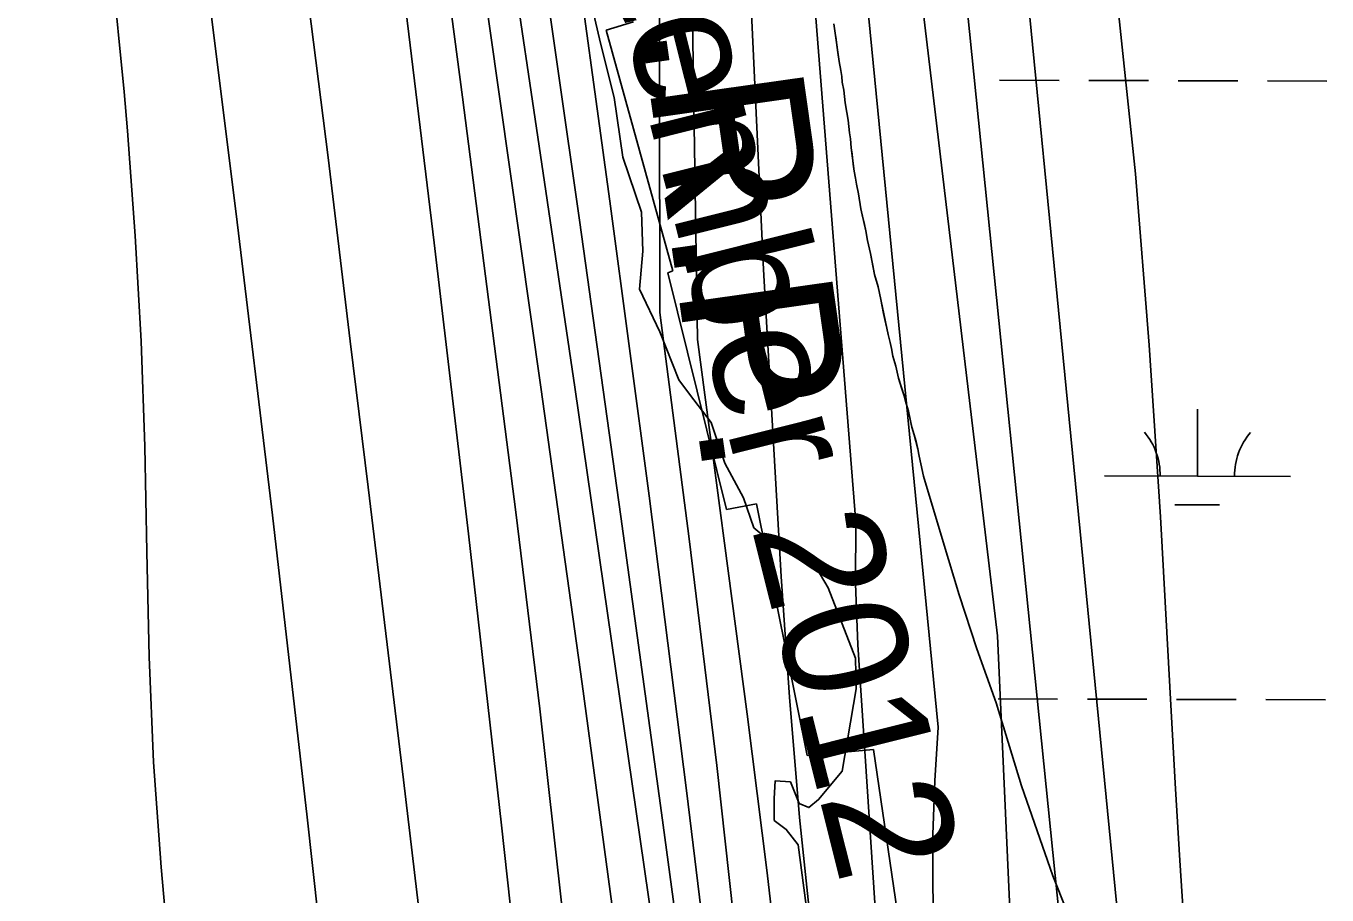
# Model space of a CAD drawing. Extents: x 3172297 to 3210190, y 958463 to 983887.
# Drawn here: x 3201468 to 3202168, y 978556 to 979023 of the extents above; entities that cross this region are included whole.
import ezdxf

# ---------------------------------------------------------------- set-up
doc = ezdxf.new("R2010")
doc.units = 0
for name, color, linetype in [('V-RIVR-EDGE', 7, 'Continuous'), ('V-RIVR-IDEN', 7, 'Continuous'), ('V-RRAP-RVMT', 7, 'Continuous'), ('V-SITE-VEGE', 7, 'Continuous'), ('V-TOPO-DPTH', 7, 'Continuous'), ('V-TOPO-MAJR', 7, 'Continuous'), ('V-TOPO-MINR', 7, 'Continuous'), ('V-TOPO-WATR', 7, 'Continuous'), ('V-TOPO-WATR-IDEN', 7, 'Continuous'), ('V-WETL-SWMP', 7, 'Continuous')]:
    doc.layers.add(name, color=color, linetype=linetype)

msp = doc.modelspace()

# ---------------------------------------------------------------- linework, layer by layer
at = {"layer": 'V-RIVR-EDGE'}
msp.add_lwpolyline([(3201891.73, 978519.91), (3201883.62, 978582.52), (3201877.12, 978590.8), (3201870.61, 978595.6), (3201870.64, 978607.33), (3201871.1, 978616.89), (3201879.36, 978616.44), (3201884.11, 978604.69), (3201889.32, 978602.51), (3201894.55, 978606.84), (3201907.19, 978622.02), (3201914.69, 978666.34), (3201914.3, 978682.86), (3201899.61, 978720.71), (3201890.95, 978735.51), (3201880.53, 978740.32), (3201869.24, 978745.13), (3201859.7, 978752.98), (3201854.09, 978769.07), (3201844.14, 978787.79), (3201836.8, 978809.54), (3201825.1, 978824.79), (3201819.47, 978832.62), (3201809.1, 978858.3), (3201798.29, 978881.36), (3201800.08, 978901.79), (3201799.27, 978922.65), (3201789.34, 978952.23), (3201784.64, 978984.41), (3201777.32, 979013.55), (3201769.15, 979048.35)], dxfattribs=at)
at = {"layer": 'V-RRAP-RVMT'}
for p, q in [((3201795.1, 979025.02), (3201780.39, 979020.62)), ((3201780.39, 979020.62), (3201816.17, 978891.11)), ((3201816.17, 978891.11), (3201813.46, 978890.05)), ((3201813.46, 978890.05), (3201844.94, 978762.82)), ((3201844.94, 978762.82), (3201861.08, 978765.78)), ((3201861.08, 978765.78), (3201888.35, 978630.45)), ((3201888.35, 978630.45), (3201924.02, 978633.68)), ((3201924.02, 978633.68), (3201939.99, 978524.42))]:
    msp.add_line(p, q, dxfattribs=at)
at = {"layer": 'V-SITE-VEGE'}
for points in [[(3201908.14, 978988.24), (3201907.18, 978992.63), (3201906.97, 978995.72), (3201906.5, 978998.82), (3201905.55, 979003.72), (3201903.46, 979018.93), (3201902.77, 979024.08)], [(3202034.71, 978529.8), (3202020.52, 978565.76), (3202003.53, 978614.13), (3201990.03, 978658.92), (3201979.59, 978687.94), (3201970.02, 978716.84), (3201961.57, 978745.5), (3201951, 978780.77), (3201950.51, 978782.32), (3201948.35, 978792.38), (3201947.88, 978795.47), (3201945.94, 978802.96), (3201944.72, 978807.1), (3201942.79, 978815.62), (3201941.57, 978819.75), (3201940.6, 978823.88), (3201937.4, 978833.45), (3201935.96, 978839.9), (3201934.5, 978845.33), (3201933.79, 978849.46), (3201933.06, 978852.55), (3201931.85, 978856.94), (3201926.58, 978882.49), (3201924.62, 978889.21), (3201922.48, 978900.56), (3201920.79, 978907.54), (3201919.84, 978912.69), (3201917.19, 978924.57), (3201916.03, 978932.56), (3201914.82, 978937.72), (3201914.36, 978941.08), (3201913.64, 978944.69), (3201912.04, 978957.32), (3201911.6, 978962.21), (3201911.13, 978965.31), (3201910.47, 978972.26), (3201908.81, 978981.55), (3201908.14, 978988.24)]]:
    msp.add_lwpolyline(points, dxfattribs=at)
at = {"layer": 'V-TOPO-DPTH'}
for points in [[(3201810.11, 975668.42), (3201865.88, 976781.63), (3201866.34, 976791.04), (3201866.76, 976800.44), (3201867.16, 976809.84), (3201867.52, 976819.25), (3201887.69, 977364.2), (3201891.46, 977492.89), (3201893.89, 977621.6), (3201894.33, 977750.34), (3201893.43, 977879.08), (3201890, 978112.34), (3201889.68, 978124.46), (3201889.15, 978136.57), (3201888.32, 978148.67), (3201887.3, 978160.75), (3201865.87, 978381), (3201853.29, 978503.13), (3201839.8, 978625.14), (3201824.92, 978746.99), (3201809.12, 978868.74), (3201808.02, 979599.38)], [(3201676.69, 979526.94), (3201681, 979498.94), (3201719.9, 979236.73), (3201743.19, 979077.56), (3201766.06, 978918.33), (3201788.3, 978759.01), (3201810.11, 978599.63), (3201871.85, 978141.82), (3201872.28, 978138.18), (3201872.62, 978134.54), (3201872.83, 978130.89), (3201872.95, 978127.23), (3201874.16, 978053.8), (3201874.54, 978013.43), (3201874.53, 977973.06), (3201873.94, 977932.69), (3201872.96, 977892.33), (3201861.09, 977513.55)], [(3201676.69, 979526.94), (3201681, 979498.94), (3201719.9, 979236.73), (3201743.19, 979077.56), (3201766.06, 978918.33), (3201788.3, 978759.01), (3201810.11, 978599.63), (3201871.85, 978141.82), (3201872.28, 978138.18), (3201872.62, 978134.54), (3201872.83, 978130.89), (3201872.95, 978127.23), (3201874.16, 978053.8), (3201874.54, 978013.43), (3201874.53, 977973.06), (3201873.94, 977932.69), (3201872.96, 977892.33), (3201861.09, 977513.55)], [(3201749.21, 976122.83), (3201766, 976782.2), (3201766.21, 976791.44), (3201766.4, 976800.67), (3201766.55, 976809.9), (3201766.67, 976819.13), (3201777.65, 977818.67), (3201777.97, 977869.33), (3201777.97, 977919.99), (3201777.51, 977970.65), (3201776.73, 978021.31), (3201774.86, 978114.16), (3201774.72, 978118.39), (3201774.51, 978122.61), (3201774.19, 978126.83), (3201773.79, 978131.04), (3201741.22, 978436.24), (3201724.08, 978593), (3201706.39, 978749.7), (3201687.88, 978906.3), (3201668.83, 979062.84), (3201611.53, 979523.76)], [(3201611.53, 979523.76), (3201668.83, 979062.84), (3201687.88, 978906.3), (3201706.39, 978749.7), (3201724.08, 978593), (3201741.22, 978436.24), (3201773.79, 978131.04), (3201774.19, 978126.83), (3201774.51, 978122.61), (3201774.72, 978118.39), (3201774.86, 978114.16), (3201776.73, 978021.31), (3201777.51, 977970.65), (3201777.97, 977919.99), (3201777.97, 977869.33), (3201777.65, 977818.67), (3201766.67, 976819.13), (3201766.55, 976809.9), (3201766.4, 976800.67), (3201766.21, 976791.44), (3201766, 976782.2), (3201749.21, 976122.83)], [(3201640.09, 979514.66), (3201662.49, 979381.83), (3201675.62, 979302), (3201688.34, 979222.1), (3201700.42, 979142.1), (3201712.09, 979062.04), (3201745.16, 978828.58), (3201756.35, 978748.87), (3201767.4, 978669.13), (3201778.24, 978589.36), (3201788.95, 978509.58), (3201795.55, 978459.93), (3201802.26, 978404.89), (3201808.18, 978349.79), (3201812.91, 978294.57), (3201816.84, 978239.27), (3201820.05, 978186.11), (3201821.47, 978157.33), (3201822.46, 978128.53), (3201822.8, 978099.73), (3201822.73, 978070.91), (3201816.9, 977649.7), (3201814.86, 977508.18)], [(3201814.86, 977508.18), (3201816.9, 977649.7), (3201822.73, 978070.91), (3201822.8, 978099.73), (3201822.46, 978128.53), (3201821.47, 978157.33), (3201820.05, 978186.11), (3201816.84, 978239.27), (3201812.91, 978294.57), (3201808.18, 978349.79), (3201802.26, 978404.89), (3201795.55, 978459.93), (3201788.95, 978509.58), (3201778.24, 978589.36), (3201767.4, 978669.13), (3201756.35, 978748.87), (3201745.16, 978828.58), (3201712.09, 979062.04), (3201700.42, 979142.1), (3201688.34, 979222.1), (3201675.62, 979302), (3201662.49, 979381.83), (3201640.09, 979514.66)], [(3201735.16, 977077.05), (3201719.7, 978063.6), (3201719.07, 978089.71), (3201718.14, 978115.8), (3201716.77, 978141.88), (3201715.11, 978167.94), (3201709.26, 978248.7), (3201703.98, 978315.09), (3201698.08, 978381.42), (3201691.23, 978447.65), (3201683.77, 978513.83), (3201680.76, 978538.85), (3201671.31, 978617.5), (3201661.83, 978696.13), (3201652.32, 978774.77), (3201642.79, 978853.4), (3201630.81, 978952.08), (3201619.04, 979045.35), (3201606.67, 979138.54), (3201593.41, 979231.6), (3201579.57, 979324.58), (3201556.61, 979473.83), (3201553.69, 979492.11), (3201550.64, 979510.36)], [(3201550.64, 979510.36), (3201553.69, 979492.11), (3201556.61, 979473.83), (3201579.57, 979324.58), (3201593.41, 979231.6), (3201606.67, 979138.54), (3201619.04, 979045.35), (3201630.81, 978952.08), (3201642.79, 978853.4), (3201652.32, 978774.77), (3201661.83, 978696.13), (3201671.31, 978617.5), (3201680.76, 978538.85), (3201683.77, 978513.83), (3201691.23, 978447.65), (3201698.08, 978381.42), (3201703.98, 978315.09), (3201709.26, 978248.7), (3201715.11, 978167.94), (3201716.77, 978141.88), (3201718.14, 978115.8), (3201719.07, 978089.71), (3201719.7, 978063.6), (3201735.16, 977077.05)], [(3201694.03, 976847.39), (3201684.15, 977728.4), (3201683.15, 977792.05), (3201681.78, 977855.69), (3201679.83, 977919.32), (3201677.5, 977982.94), (3201672.5, 978104.87), (3201672.37, 978107.52), (3201672.2, 978110.16), (3201671.97, 978112.8), (3201671.72, 978115.44), (3201637.47, 978435.02), (3201619.57, 978597.39), (3201601, 978759.68), (3201581.45, 978921.85), (3201561.23, 979083.95), (3201510.39, 979481.62), (3201509.49, 979488.27), (3201508.51, 979494.91), (3201507.42, 979501.52)], [(3201507.42, 979501.52), (3201508.51, 979494.91), (3201509.49, 979488.27), (3201510.39, 979481.62), (3201561.23, 979083.95), (3201581.45, 978921.85), (3201601, 978759.68), (3201619.57, 978597.39), (3201637.47, 978435.02), (3201671.72, 978115.44), (3201671.97, 978112.8), (3201672.2, 978110.16), (3201672.37, 978107.52), (3201672.5, 978104.87), (3201677.5, 977982.94), (3201679.83, 977919.32), (3201681.78, 977855.69), (3201683.15, 977792.05), (3201684.15, 977728.4), (3201694.03, 976847.39)]]:
    msp.add_lwpolyline(points, dxfattribs=at)
at = {"layer": 'V-TOPO-MAJR'}
for points in [[(3201546.15, 978514.04), (3201541.04, 978570.45), (3201537.03, 978626.93), (3201534.67, 978683.5), (3201533.41, 978740.13), (3201532.33, 978796.78), (3201530.38, 978853.39), (3201527.14, 978909.94), (3201523.03, 978966.45), (3201521.27, 978987.42), (3201514.62, 979054.24), (3201506.62, 979120.89), (3201496.6, 979187.26), (3201485.23, 979253.45), (3201448.72, 979448.29), (3201446.38, 979459.8), (3201443.79, 979471.25), (3201440.85, 979482.61), (3201437.67, 979493.91), (3201351.67, 979782.2)], [(3202139.46, 976977.94), (3202116.62, 978112.23), (3202115.93, 978138.15), (3202115.02, 978164.06), (3202113.77, 978189.95), (3202112.31, 978215.84), (3202104.24, 978343.5), (3202101.77, 978381.95), (3202099.23, 978420.39), (3202096.61, 978458.82), (3202093.92, 978497.25), (3202091.28, 978535.69), (3202088.77, 978574.13), (3202086.45, 978612.59), (3202084.26, 978651.05), (3202078.37, 978758.9), (3202072.28, 978851.2), (3202064.8, 978943.37), (3202055.24, 979035.34), (3202044.28, 979127.19), (3201978.2, 979632.56)], [(3201933.56, 977232.86), (3201954.42, 978119.13), (3201954.56, 978131.84), (3201954.51, 978144.55), (3201954.14, 978157.25), (3201953.57, 978169.95), (3201952.72, 978182.63), (3201951.69, 978195.3), (3201950.4, 978207.95), (3201948.93, 978220.58), (3201948.14, 978226.87), (3201946.28, 978242.64), (3201944.62, 978258.43), (3201943.24, 978274.25), (3201942.04, 978290.09), (3201915.56, 978690.12), (3201914.4, 978723), (3201914.6, 978755.84), (3201850.07, 979570.26)]]:
    msp.add_lwpolyline(points, dxfattribs=at)
at = {"layer": 'V-TOPO-MINR'}
for points in [[(3202032.9, 976237.63), (3202069.31, 976777.17), (3202069.97, 976788.57), (3202070.51, 976799.97), (3202070.85, 976811.38), (3202071.05, 976822.8), (3202079.52, 977752.42), (3202079.97, 977820.28), (3202080.22, 977888.15), (3202080.14, 977956.02), (3202079.84, 978023.89), (3202079.04, 978144.67), (3202078.93, 978152.15), (3202078.75, 978159.62), (3202078.46, 978167.09), (3202078.09, 978174.56), (3202063.26, 978434.91), (3202058.16, 978516.59), (3201972.56, 979390.35), (3201943.18, 979604.34)], [(3201810.11, 975668.42), (3201865.88, 976781.63), (3201866.34, 976791.04), (3201866.76, 976800.44), (3201867.16, 976809.84), (3201867.52, 976819.25), (3201887.69, 977364.2), (3201891.46, 977492.89), (3201893.89, 977621.6), (3201894.33, 977750.34), (3201893.43, 977879.08), (3201890, 978112.34), (3201889.68, 978124.46), (3201889.15, 978136.57), (3201888.32, 978148.67), (3201887.3, 978160.75), (3201865.87, 978381), (3201853.29, 978503.13), (3201839.8, 978625.14), (3201824.92, 978746.99), (3201809.12, 978868.74), (3201808.02, 979599.38)], [(3202004.35, 977633.8), (3202004.53, 977800.63), (3202002.43, 978112.66), (3202002.25, 978131.48), (3202002, 978150.29), (3202001.64, 978169.1), (3202001.21, 978187.91), (3201996.14, 978386.41), (3201995.84, 978407.1), (3201995.84, 978427.79), (3201996.3, 978448.46), (3201997.06, 978469.14), (3201997.76, 978489.81), (3201998.08, 978510.49), (3201997.81, 978531.16), (3201997.16, 978551.84), (3201990.64, 978694.82), (3201882.91, 979602)], [(3201848.53, 976068.29), (3201882.66, 976764), (3201883.52, 976782.2), (3201884.33, 976800.4), (3201885.08, 976818.61), (3201885.78, 976836.82), (3201896.3, 977122.52), (3201901.31, 977283.59), (3201905.1, 977444.69), (3201907.04, 977605.82), (3201907.76, 977766.97), (3201907.36, 978096.7), (3201907.07, 978117.71), (3201906.45, 978138.71), (3201905.3, 978159.69), (3201903.82, 978180.66), (3201893.04, 978310.39), (3201885.28, 978396.15), (3201876.69, 978481.81), (3201866.84, 978567.34), (3201856.16, 978652.78), (3201829.48, 978854.16), (3201817.99, 979589.45)], [(3201921.82, 977500.51), (3201928.45, 978077.32), (3201928.43, 978109.36), (3201927.89, 978141.38), (3201926.57, 978173.37), (3201924.74, 978205.36), (3201922.32, 978240.06), (3201918.45, 978289.34), (3201913.99, 978338.57), (3201908.66, 978387.7), (3201902.74, 978436.78), (3201898.73, 978467.81), (3201891.05, 978532.42), (3201884.3, 978597.12), (3201878.94, 978661.95), (3201874.49, 978726.86), (3201864.95, 978891.79), (3201832.72, 979580.75)], [(3201962.66, 977483.97), (3201974.95, 977760.54), (3201977.15, 977824.91), (3201978.48, 977889.3), (3201978.48, 977953.7), (3201977.61, 978018.1), (3201974.78, 978137.14), (3201974.64, 978142.04), (3201974.49, 978146.93), (3201974.3, 978151.82), (3201974.09, 978156.72), (3201956.78, 978530.27), (3201955.99, 978559.18), (3201955.94, 978588.09), (3201956.98, 978616.97), (3201958.76, 978645.84), (3201869.54, 979558.28)], [(3201824.28, 976256.95), (3201832.58, 976392.75), (3201839.75, 976528.62), (3201852.19, 976796.08), (3201852.38, 976800.47), (3201852.47, 976802.67), (3201852.54, 976804.86), (3201880.58, 977628.97), (3201882.82, 977713.38), (3201884.19, 977797.79), (3201884.29, 977882.21), (3201883.54, 977966.64), (3201881.01, 978120.21), (3201880.77, 978127.86), (3201880.37, 978135.49), (3201879.73, 978143.11), (3201878.94, 978150.72), (3201842.88, 978452.96), (3201823.45, 978611.61), (3201803.36, 978770.18), (3201782.28, 978928.62), (3201760.54, 979086.97), (3201696.25, 979544.73)], [(3201749.21, 976122.83), (3201766, 976782.2), (3201766.21, 976791.44), (3201766.4, 976800.67), (3201766.55, 976809.9), (3201766.67, 976819.13), (3201777.65, 977818.67), (3201777.97, 977869.33), (3201777.97, 977919.99), (3201777.51, 977970.65), (3201776.73, 978021.31), (3201774.86, 978114.16), (3201774.72, 978118.39), (3201774.51, 978122.61), (3201774.19, 978126.83), (3201773.79, 978131.04), (3201741.22, 978436.24), (3201724.08, 978593), (3201706.39, 978749.7), (3201687.88, 978906.3), (3201668.83, 979062.84), (3201611.53, 979523.76)], [(3201795.4, 977629.12), (3201795.45, 977753.06), (3201794.96, 977876.99), (3201793.37, 978097.79), (3201793.13, 978111.32), (3201792.68, 978124.85), (3201791.94, 978138.36), (3201791, 978151.87), (3201776.06, 978337.4), (3201766.75, 978443.58), (3201756.43, 978549.66), (3201744.6, 978655.58), (3201731.76, 978761.4), (3201703.07, 978984.58), (3201694.57, 979049.86), (3201685.95, 979115.11), (3201677.13, 979180.34), (3201668.17, 979245.55), (3201661.25, 979295.38), (3201655.4, 979335.62), (3201649.21, 979375.82), (3201642.51, 979415.93), (3201635.46, 979455.98), (3201622.91, 979524.77)], [(3201814.86, 977508.18), (3201816.9, 977649.7), (3201822.73, 978070.91), (3201822.8, 978099.73), (3201822.46, 978128.53), (3201821.47, 978157.33), (3201820.05, 978186.11), (3201816.84, 978239.27), (3201812.91, 978294.57), (3201808.18, 978349.79), (3201802.26, 978404.89), (3201795.55, 978459.93), (3201788.95, 978509.58), (3201778.24, 978589.36), (3201767.4, 978669.13), (3201756.35, 978748.87), (3201745.16, 978828.58), (3201712.09, 979062.04), (3201700.42, 979142.1), (3201688.34, 979222.1), (3201675.62, 979302), (3201662.49, 979381.83), (3201640.09, 979514.66)], [(3201735.16, 977077.05), (3201719.7, 978063.6), (3201719.07, 978089.71), (3201718.14, 978115.8), (3201716.77, 978141.88), (3201715.11, 978167.94), (3201709.26, 978248.7), (3201703.98, 978315.09), (3201698.08, 978381.42), (3201691.23, 978447.65), (3201683.77, 978513.83), (3201680.76, 978538.85), (3201671.31, 978617.5), (3201661.83, 978696.13), (3201652.32, 978774.77), (3201642.79, 978853.4), (3201630.81, 978952.08), (3201619.04, 979045.35), (3201606.67, 979138.54), (3201593.41, 979231.6), (3201579.57, 979324.58), (3201556.61, 979473.83), (3201553.69, 979492.11), (3201550.64, 979510.36)], [(3201694.03, 976847.39), (3201684.15, 977728.4), (3201683.15, 977792.05), (3201681.78, 977855.69), (3201679.83, 977919.32), (3201677.5, 977982.94), (3201672.5, 978104.87), (3201672.37, 978107.52), (3201672.2, 978110.16), (3201671.97, 978112.8), (3201671.72, 978115.44), (3201637.47, 978435.02), (3201619.57, 978597.39), (3201601, 978759.68), (3201581.45, 978921.85), (3201561.23, 979083.95), (3201510.39, 979481.62), (3201509.49, 979488.27), (3201508.51, 979494.91), (3201507.42, 979501.52)], [(3201833.41, 977287.97), (3201861.79, 978124.84), (3201861.89, 978129.04), (3201861.92, 978133.25), (3201861.85, 978137.45), (3201861.72, 978141.65), (3201861.48, 978145.85), (3201861.17, 978150.04), (3201860.73, 978154.22), (3201860.22, 978158.39), (3201859.54, 978163.33), (3201858.62, 978169.97), (3201857.69, 978176.61), (3201856.75, 978183.24), (3201855.8, 978189.87), (3201763.42, 978828.55), (3201745.83, 978948.55), (3201727.93, 979068.5), (3201709.58, 979188.39), (3201690.92, 979308.22), (3201660.27, 979502.58)], [(3202044.5, 976881.49), (3202037.91, 978098.15), (3202037.72, 978126.38), (3202037.49, 978154.6), (3202037.18, 978182.82), (3202036.83, 978211.04), (3202036.32, 978248.37), (3202036.24, 978257.93), (3202036.22, 978267.48), (3202036.3, 978277.04), (3202036.44, 978286.59), (3202036.52, 978296.15), (3202036.47, 978305.7), (3202036.22, 978315.24), (3202035.84, 978324.79), (3202025.29, 978530.68), (3201944.04, 979330.81), (3201940.04, 979363.57), (3201935.99, 979396.33), (3201931.89, 979429.07), (3201927.74, 979461.81), (3201926.54, 979471.18), (3201922.86, 979499.22)]]:
    msp.add_lwpolyline(points, dxfattribs=at)
at = {"layer": 'V-TOPO-WATR'}
msp.add_lwpolyline([(3201861.09, 977513.55), (3201872.96, 977892.33), (3201873.94, 977932.69), (3201874.53, 977973.06), (3201874.54, 978013.43), (3201874.16, 978053.8), (3201872.95, 978127.23), (3201872.83, 978130.89), (3201872.62, 978134.54), (3201872.28, 978138.18), (3201871.85, 978141.82), (3201810.11, 978599.63), (3201788.3, 978759.01), (3201766.06, 978918.33), (3201743.19, 979077.56), (3201719.9, 979236.73), (3201681, 979498.94), (3201676.69, 979526.94)], dxfattribs=at)
at = {"layer": 'V-WETL-SWMP'}
for p, q in [((3201991.82, 978993.63), (3202023.82, 978993.55)), ((3202039.82, 978993.51), (3202071.82, 978993.44)), ((3202087.82, 978993.4), (3202119.82, 978993.32)), ((3202135.82, 978993.28), (3202167.82, 978993.2)), ((3202098.14, 978780.77), (3202098.23, 978816.77)), ((3202048.14, 978780.89), (3202148.14, 978780.64)), ((3202086.1, 978765.37), (3202110.1, 978765.31)), ((3201991, 978660.96), (3202023, 978660.88)), ((3202039, 978660.84), (3202071, 978660.76)), ((3202087, 978660.72), (3202119, 978660.64)), ((3202134.99, 978660.6), (3202166.99, 978660.53))]:
    msp.add_line(p, q, dxfattribs=at)
for points in [[(3201904.4, 979012.48), (3201903.93, 979015.58), (3201903.47, 979018.93), (3201902.77, 979024.08)], [(3202034.71, 978529.8), (3202020.51, 978565.76), (3202003.53, 978614.13), (3201990.03, 978658.92), (3201979.59, 978687.94), (3201970.02, 978716.84), (3201961.57, 978745.5), (3201951, 978780.76), (3201950.51, 978782.32), (3201949.79, 978785.67), (3201949.07, 978789.03), (3201948.35, 978792.38), (3201947.88, 978795.47), (3201946.91, 978799.35), (3201945.94, 978802.96), (3201944.72, 978807.1), (3201943.75, 978811.23), (3201942.79, 978815.62), (3201941.57, 978819.75), (3201940.6, 978823.88), (3201939.12, 978828.28), (3201937.4, 978833.45), (3201935.96, 978839.9), (3201934.5, 978845.33), (3201933.79, 978849.46), (3201933.07, 978852.55), (3201931.85, 978856.94), (3201931.13, 978860.3), (3201930.17, 978864.95), (3201929.45, 978868.3), (3201928.02, 978875.78), (3201926.58, 978882.49), (3201924.63, 978889.21), (3201923.67, 978894.11), (3201922.48, 978900.56), (3201920.79, 978907.53), (3201919.84, 978912.69), (3201919.12, 978916.05), (3201917.91, 978921.21), (3201917.19, 978924.57), (3201916.03, 978932.56), (3201914.82, 978937.72), (3201914.36, 978941.07), (3201913.65, 978944.69), (3201913.19, 978948.55), (3201912.5, 978953.96), (3201912.04, 978957.32), (3201911.6, 978962.21), (3201911.13, 978965.3), (3201910.47, 978972.26), (3201909.76, 978976.39), (3201908.81, 978981.55), (3201908.14, 978988.24), (3201907.18, 978992.63), (3201906.97, 978995.72), (3201906.5, 978998.82), (3201905.55, 979003.72), (3201905.09, 979007.33), (3201904.4, 979012.48)]]:
    msp.add_lwpolyline(points, dxfattribs=at)
for centre, start, end in [((3202042.9, 978781.38), 359.08649, 40.63015), ((3202153.38, 978781.1), 139.08651, 180.63017)]:
    msp.add_arc(centre, 35.25, start, end, dxfattribs=at)

# ---------------------------------------------------------------- texts
at = {"layer": 'V-RIVR-IDEN'}
msp.add_text('September 2012', height=67, rotation=284.0956, dxfattribs=at).set_placement((3201745.5, 979202.44))
at = {"layer": 'V-TOPO-WATR-IDEN'}
msp.add_text('L.W.R.P.', height=83, rotation=278.04894, dxfattribs=at).set_placement((3201771.02, 979218.56))

doc.saveas('drawing.dxf')
